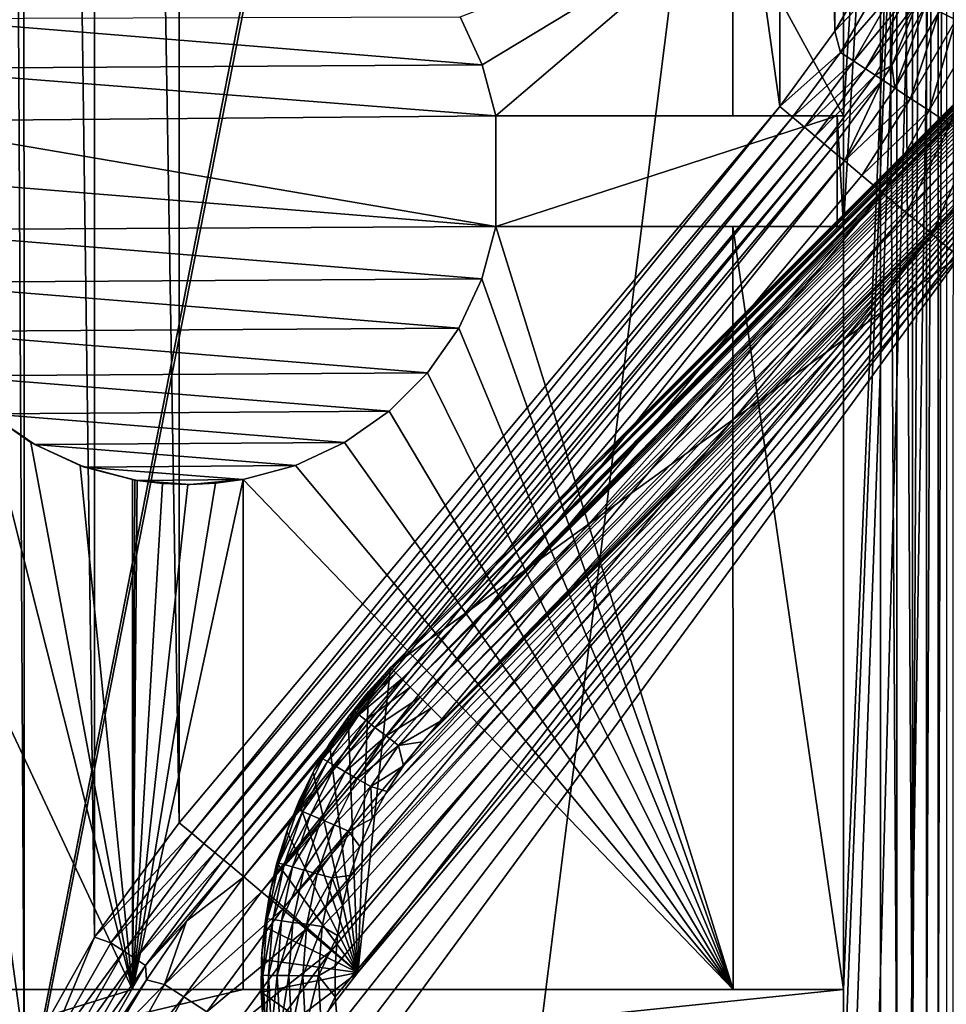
# Model space of a CAD drawing. Header units: metres. Extents: x -206 to 75, y -104 to 104.
# Tile 615 of 656: x -58 to -46, y -36 to -23. Entities that reach past the tile are written whole.
import ezdxf

# ---------------------------------------------------------------- set-up
doc = ezdxf.new("R2010")
doc.units = ezdxf.units.M
doc.layers.add('solid_01_1-CONSUMER_THERM_B_125288', color=7, linetype='CONTINUOUS')

msp = doc.modelspace()

# ---------------------------------------------------------------- linework, layer by layer
at = {"layer": 'solid_01_1-CONSUMER_THERM_B_125288'}
for points in [[(-37.64893, 67.310463), (-65.493088, -75.014526), (-65.514557, 74.985474)], [(-37.64893, 67.310463), (-37.75058, 66.766258), (-65.493088, -75.014526)], [(-37.75058, 66.766258), (-37.7505, 66.212639), (-65.493088, -75.014526)], [(-37.7505, 66.212639), (-37.731541, -66.233742), (-65.493088, -75.014526)], [(-58.217484, -37.101894, 1.5), (-58.227875, 37.074448, 1.5), (-58.628448, 37.967438, 1.5)], [(-58.617794, -37.99506, 1.5), (-58.217484, -37.101894, 1.5), (-58.628448, 37.967438, 1.5)], [(-57.259026, -35.404366, 1.5), (-57.268982, 35.377403, 1.5), (-58.227875, 37.074448, 1.5)], [(-58.217484, -37.101894, 1.5), (-57.259026, -35.404366, 1.5), (-58.227875, 37.074448, 1.5)], [(-56.109974, -33.850849, 1.5), (-56.119663, 33.824486, 1.5), (-57.268982, 35.377403, 1.5)], [(-57.259026, -35.404366, 1.5), (-56.109974, -33.850849, 1.5), (-57.268982, 35.377403, 1.5)], [(-47.960255, -24.135565, 1.5), (-47.967163, 24.111536, 1.5), (-56.119663, 33.824486, 1.5)], [(-56.109974, -33.850849, 1.5), (-47.960255, -24.135565, 1.5), (-56.119663, 33.824486, 1.5)], [(-47.215302, -23.111803, 1.5), (-47.221916, 23.087986, 1.5), (-47.967163, 24.111536, 1.5)], [(-47.960255, -24.135565, 1.5), (-47.215302, -23.111803, 1.5), (-47.967163, 24.111536, 1.5)], [(-47.215302, -23.111803, 1.5), (-46.892757, -22.555065, 1.5), (-47.221916, 23.087986, 1.5)], [(-46.600048, -0.011819, 75.400002), (-61.643398, -11.646079, 75.400002), (-54.590946, -63.612965, 75.400002)], [(-46.594666, -37.61182, 75.400002), (-46.600048, -0.011819, 75.400002), (-54.590946, -63.612965, 75.400002)], [(-47.096577, -24.26189, 63.5), (-47.096828, -22.51189, 63.5), (-45.600048, -0.011676, 63.5)], [(-47.096363, -25.76189, 63.5), (-47.096577, -24.26189, 63.5), (-45.600048, -0.011676, 63.5)], [(-47.094883, -36.111889, 63.5), (-47.096363, -25.76189, 63.5), (-45.600048, -0.011676, 63.5)], [(-47.094666, -37.611889, 63.5), (-47.094883, -36.111889, 63.5), (-45.600048, -0.011676, 63.5)], [(-46.999817, -38.949642, 63.5), (-47.094666, -37.611889, 63.5), (-45.600048, -0.011676, 63.5)], [(-46.717575, -40.260513, 63.5), (-46.999817, -38.949642, 63.5), (-45.600048, -0.011676, 63.5)], [(-46.253601, -41.518559, 63.5), (-46.717575, -40.260513, 63.5), (-45.600048, -0.011676, 63.5)], [(-46.372147, -37.611786, 75.374931), (-46.377384, -0.011788, 75.374893), (-46.600048, -0.011819, 75.400002)], [(-46.372147, -37.611786, 75.374931), (-46.600048, -0.011819, 75.400002), (-46.594666, -37.61182, 75.400002)], [(-46.16058, -37.611755, 75.300873), (-46.166161, -0.011757, 75.300957), (-46.377384, -0.011788, 75.374893)], [(-46.16058, -37.611755, 75.300873), (-46.377384, -0.011788, 75.374893), (-46.372147, -37.611786, 75.374931)], [(-45.617115, -42.698788, 63.5), (-46.253601, -41.518559, 63.5), (-45.600048, -0.011676, 63.5)], [(-46.16058, -37.611755, 75.300873), (-45.976582, -0.01173, 75.181854), (-46.166161, -0.011757, 75.300957)], [(-45.970825, -37.611729, 75.181549), (-45.976582, -0.01173, 75.181854), (-46.16058, -37.611755, 75.300873)], [(-45.970825, -37.611729, 75.181549), (-45.818199, -0.011708, 75.023468), (-45.976582, -0.01173, 75.181854)], [(-45.812416, -37.611706, 75.022964), (-45.818199, -0.011708, 75.023468), (-45.970825, -37.611729, 75.181549)], [(-45.812416, -37.611706, 75.022964), (-45.699093, -0.011691, 74.833893), (-45.818199, -0.011708, 75.023468)], [(-45.69331, -37.611691, 74.833076), (-45.699093, -0.011691, 74.833893), (-45.812416, -37.611706, 75.022964)], [(-61.643398, -11.646079, 75.400002), (-55.862225, -63.522903, 75.400002), (-54.590946, -63.612965, 75.400002)], [(-61.643398, -11.646079, 75.400002), (-57.11824, -63.251205, 75.400002), (-55.862225, -63.522903, 75.400002)], [(-61.643398, -11.646079, 75.400002), (-57.729843, -63.048328, 75.400002), (-57.11824, -63.251205, 75.400002)], [(-61.643398, -11.646079, 75.400002), (-58.325039, -62.802357, 75.400002), (-57.729843, -63.048328, 75.400002)], [(-52.297729, -22.919886, 72.400002), (-48.596973, -21.512106, 72.400002), (-51.998734, -23.570742, 72.400002)], [(-51.998734, -23.570742, 72.400002), (-48.596973, -21.512106, 72.400002), (-51.813278, -24.262566, 72.400002)], [(-48.596577, -24.262106, 72.400002), (-51.813278, -24.262566, 72.400002), (-48.596973, -21.512106, 72.400002)], [(-48.596577, -24.262106, 69.900002), (-48.596973, -21.512106, 72.400002), (-48.596973, -21.512106, 69.900002)], [(-48.596577, -24.262106, 69.900002), (-48.596577, -24.262106, 72.400002), (-48.596973, -21.512106, 72.400002)], [(-47.096577, -24.26189, 69.900002), (-48.596973, -21.512106, 69.900002), (-47.096828, -22.51189, 69.900002)], [(-47.096577, -24.26189, 69.900002), (-48.596577, -24.262106, 69.900002), (-48.596973, -21.512106, 69.900002)], [(-45.325878, -21.746634, 2.419925), (-45.800182, -22.847158, 2.419925), (-45.572769, -22.961296, 2.731638)], [(-43.83812, -22.400042, 12.783387), (-53.225124, -31.764185, 12.721427), (-53.172924, -31.816381, 12.933075)], [(-43.83812, -22.400042, 12.783387), (-43.873577, -22.411724, 12.718585), (-53.225124, -31.764185, 12.721427)], [(-43.873577, -22.411724, 12.718585), (-43.904491, -22.427765, 12.664754), (-53.225124, -31.764185, 12.721427)], [(-43.904491, -22.427765, 12.664754), (-43.930092, -22.443922, 12.618011), (-53.225124, -31.764185, 12.721427)], [(-43.800797, -22.399246, 12.859416), (-43.83812, -22.400042, 12.783387), (-53.172924, -31.816381, 12.933075)], [(-43.782608, -22.404678, 12.900092), (-43.800797, -22.399246, 12.859416), (-53.172924, -31.816381, 12.933075)], [(-43.764793, -22.414497, 12.942164), (-43.782608, -22.404678, 12.900092), (-53.172924, -31.816381, 12.933075)], [(-43.764793, -22.414497, 12.942164), (-53.172924, -31.816381, 12.933075), (-53.088703, -31.900604, 13.122963)], [(-43.747242, -22.429007, 12.985453), (-43.764793, -22.414497, 12.942164), (-53.088703, -31.900604, 13.122963)], [(-43.729362, -22.449064, 13.030894), (-43.747242, -22.429007, 12.985453), (-53.088703, -31.900604, 13.122963)], [(-43.964504, -22.468452, 3.5), (-45.537518, -26.167891, 3.5), (-53.242676, -31.746632, 3.5)], [(-43.964504, -22.468452, 12.5), (-53.242676, -31.746632, 3.5), (-53.242676, -31.746632, 12.5)], [(-43.964504, -22.468452, 3.5), (-53.242676, -31.746632, 3.5), (-43.964504, -22.468452, 12.5)], [(-43.964504, -22.468452, 12.5), (-53.242676, -31.746632, 12.5), (-53.225124, -31.764185, 12.721427)], [(-43.930092, -22.443922, 12.618011), (-43.949448, -22.45742, 12.57539), (-53.225124, -31.764185, 12.721427)], [(-43.949448, -22.45742, 12.57539), (-43.961006, -22.46586, 12.535802), (-53.225124, -31.764185, 12.721427)], [(-43.961006, -22.46586, 12.535802), (-43.964504, -22.468452, 12.5), (-53.225124, -31.764185, 12.721427)], [(-43.710896, -22.475235, 13.07823), (-43.729362, -22.449064, 13.030894), (-53.088703, -31.900604, 13.122963)], [(-43.69149, -22.508186, 13.127207), (-43.710896, -22.475235, 13.07823), (-53.088703, -31.900604, 13.122963)], [(-43.69149, -22.508186, 13.127207), (-53.088703, -31.900604, 13.122963), (-52.976692, -32.012615, 13.281551)], [(-43.671017, -22.54805, 13.176776), (-43.69149, -22.508186, 13.127207), (-52.976692, -32.012615, 13.281551)], [(-43.649357, -22.594719, 13.225832), (-43.671017, -22.54805, 13.176776), (-52.976692, -32.012615, 13.281551)], [(-46.588055, -22.452955, 1.525335), (-46.892757, -22.555065, 1.5), (-47.215302, -23.111803, 1.5)], [(-46.588055, -22.452955, 1.525335), (-47.215302, -23.111803, 1.5), (-47.135288, -23.401104, 1.525335)], [(-46.588055, -22.452955, 1.525335), (-47.135288, -23.401104, 1.525335), (-46.398109, -22.548315, 1.600154)], [(-47.135288, -23.401104, 1.525335), (-46.957699, -23.51787, 1.600154), (-46.398109, -22.548315, 1.600154)], [(-47.096577, -24.26189, 69.900002), (-47.096828, -22.51189, 63.5), (-47.096577, -24.26189, 63.5)], [(-47.096577, -24.26189, 69.900002), (-47.096828, -22.51189, 69.900002), (-47.096828, -22.51189, 63.5)], [(-46.398109, -22.548315, 1.600154), (-46.957699, -23.51787, 1.600154), (-46.227959, -22.633739, 1.720659)], [(-43.626583, -22.647829, 13.273157), (-43.649357, -22.594719, 13.225832), (-52.976692, -32.012615, 13.281551)], [(-43.603031, -22.706245, 13.31727), (-43.626583, -22.647829, 13.273157), (-52.976692, -32.012615, 13.281551)], [(-43.603031, -22.706245, 13.31727), (-52.976692, -32.012615, 13.281551), (-52.842514, -32.146793, 13.400871)], [(-43.55534, -22.835897, 13.392598), (-43.603031, -22.706245, 13.31727), (-52.842514, -32.146793, 13.400871)], [(-46.957699, -23.51787, 1.600154), (-46.798611, -23.622471, 1.720659), (-46.227959, -22.633739, 1.720659)], [(-46.227959, -22.633739, 1.720659), (-46.798611, -23.622471, 1.720659), (-46.086235, -22.704889, 1.880731)], [(-46.798611, -23.622471, 1.720659), (-46.666107, -23.709593, 1.880731), (-46.086235, -22.704889, 1.880731)], [(-46.086235, -22.704889, 1.880731), (-46.666107, -23.709593, 1.880731), (-46.440487, -23.576849, 2.071429)], [(-46.086235, -22.704889, 1.880731), (-46.440487, -23.576849, 2.071429), (-45.979958, -22.756929, 2.071429)], [(-43.51265, -22.97411, 13.446421), (-43.55534, -22.835897, 13.392598), (-52.842514, -32.146793, 13.400871)], [(-45.979958, -22.756929, 2.071429), (-46.440487, -23.576849, 2.071429), (-46.399166, -23.885109, 2.419925)], [(-45.800182, -22.847158, 2.419925), (-45.979958, -22.756929, 2.071429), (-46.399166, -23.885109, 2.419925)], [(-51.998734, -23.570742, 67.400002), (-60.010689, -23.617264, 67.400002), (-59.707596, -22.941923, 67.400002)], [(-52.297729, -22.919886, 67.400002), (-51.998734, -23.570742, 67.400002), (-59.707596, -22.941923, 67.400002)], [(-51.998734, -23.570742, 72.400002), (-51.998734, -23.570742, 67.400002), (-52.297729, -22.919886, 67.400002)], [(-52.297729, -22.919886, 72.400002), (-51.998734, -23.570742, 72.400002), (-52.297729, -22.919886, 67.400002)], [(-45.800182, -22.847158, 2.419925), (-46.399166, -23.885109, 2.419925), (-46.186554, -24.0249, 2.731638)], [(-45.572769, -22.961296, 2.731638), (-45.800182, -22.847158, 2.419925), (-46.186554, -24.0249, 2.731638)], [(-45.572769, -22.961296, 2.731638), (-46.186554, -24.0249, 2.731638), (-45.934914, -24.190357, 2.998492)], [(-45.303604, -23.096388, 2.998492), (-45.572769, -22.961296, 2.731638), (-45.934914, -24.190357, 2.998492)], [(-43.51265, -22.97411, 13.446421), (-52.842514, -32.146793, 13.400871), (-52.692917, -32.296391, 13.474928)], [(-43.48341, -23.107643, 13.478164), (-43.51265, -22.97411, 13.446421), (-52.692917, -32.296391, 13.474928)], [(-45.303604, -23.096388, 2.998492), (-45.934914, -24.190357, 2.998492), (-45.650761, -24.37719, 3.213573)], [(-43.48341, -23.107643, 13.478164), (-52.692917, -32.296391, 13.474928), (-52.535568, -32.453739, 13.5)], [(-43.472317, -23.226812, 13.49328), (-43.48341, -23.107643, 13.478164), (-52.535568, -32.453739, 13.5)], [(-43.478798, -23.329311, 13.498856), (-43.472317, -23.226812, 13.49328), (-52.535568, -32.453739, 13.5)], [(-47.135288, -23.401104, 1.525335), (-47.215302, -23.111803, 1.5), (-47.960255, -24.135565, 1.5)], [(-43.478798, -23.329311, 13.498856), (-52.535568, -32.453739, 13.5), (-43.500038, -23.4182, 13.5)], [(-43.500038, -23.4182, 13.5), (-53.996311, -35.796509, 13.5), (-53.994999, -36.213387, 13.5)], [(-43.500038, -23.4182, 13.5), (-53.962963, -35.38155, 13.5), (-53.996311, -35.796509, 13.5)], [(-43.500038, -23.4182, 13.5), (-53.994999, -36.213387, 13.5), (-53.959023, -36.628281, 13.5)], [(-43.500038, -23.4182, 13.5), (-53.895374, -34.971596, 13.5), (-53.962963, -35.38155, 13.5)], [(-43.500038, -23.4182, 13.5), (-53.959023, -36.628281, 13.5), (-53.888958, -37.03727, 13.5)], [(-43.500038, -23.4182, 13.5), (-53.793976, -34.568665, 13.5), (-53.895374, -34.971596, 13.5)], [(-43.500038, -23.4182, 13.5), (-53.888958, -37.03727, 13.5), (-53.785965, -37.436607, 13.5)], [(-43.500038, -23.4182, 13.5), (-53.659176, -34.174789, 13.5), (-53.793976, -34.568665, 13.5)], [(-43.500038, -23.4182, 13.5), (-53.785965, -37.436607, 13.5), (-43.500034, -37.500034, 13.5)], [(-43.500038, -23.4182, 13.5), (-53.491821, -33.792961, 13.5), (-53.659176, -34.174789, 13.5)], [(-43.500038, -23.4182, 13.5), (-53.293461, -33.426777, 13.5), (-53.491821, -33.792961, 13.5)], [(-43.500038, -23.4182, 13.5), (-53.0662, -33.079597, 13.5), (-53.293461, -33.426777, 13.5)], [(-43.500038, -23.4182, 13.5), (-52.812595, -32.754414, 13.5), (-53.0662, -33.079597, 13.5)], [(-43.500038, -23.4182, 13.5), (-52.535568, -32.453739, 13.5), (-52.812595, -32.754414, 13.5)], [(-47.135288, -23.401104, 1.525335), (-47.960255, -24.135565, 1.5), (-47.788895, -24.279312, 1.525335)], [(-47.135288, -23.401104, 1.525335), (-47.788895, -24.279312, 1.525335), (-46.957699, -23.51787, 1.600154)], [(-51.813278, -24.262566, 67.400002), (-60.192005, -24.334961, 67.400002), (-60.010689, -23.617264, 67.400002)], [(-51.998734, -23.570742, 67.400002), (-51.813278, -24.262566, 67.400002), (-60.010689, -23.617264, 67.400002)], [(-51.813278, -24.262566, 72.400002), (-51.813278, -24.262566, 67.400002), (-51.998734, -23.570742, 67.400002)], [(-51.998734, -23.570742, 72.400002), (-51.813278, -24.262566, 72.400002), (-51.998734, -23.570742, 67.400002)], [(-46.957699, -23.51787, 1.600154), (-47.788895, -24.279312, 1.525335), (-47.62606, -24.415907, 1.600154)], [(-46.957699, -23.51787, 1.600154), (-47.62606, -24.415907, 1.600154), (-46.798611, -23.622471, 1.720659)], [(-46.798611, -23.622471, 1.720659), (-47.62606, -24.415907, 1.600154), (-47.480194, -24.538267, 1.720659)], [(-46.798611, -23.622471, 1.720659), (-47.480194, -24.538267, 1.720659), (-46.666107, -23.709593, 1.880731)], [(-46.666107, -23.709593, 1.880731), (-46.567238, -23.774601, 2.071429), (-46.440487, -23.576849, 2.071429)], [(-46.440487, -23.576849, 2.071429), (-46.567238, -23.774601, 2.071429), (-46.399166, -23.885109, 2.419925)], [(-46.666107, -23.709593, 1.880731), (-47.480194, -24.538267, 1.720659), (-47.3587, -24.640182, 1.880731)], [(-46.666107, -23.709593, 1.880731), (-47.3587, -24.640182, 1.880731), (-46.567238, -23.774601, 2.071429)], [(-46.567238, -23.774601, 2.071429), (-47.3587, -24.640182, 1.880731), (-47.268044, -24.71623, 2.071429)], [(-46.567238, -23.774601, 2.071429), (-47.268044, -24.71623, 2.071429), (-47.08416, -24.870483, 2.474663)], [(-46.399166, -23.885109, 2.419925), (-46.567238, -23.774601, 2.071429), (-47.08416, -24.870483, 2.474663)], [(-46.186554, -24.0249, 2.731638), (-46.399166, -23.885109, 2.419925), (-47.08416, -24.870483, 2.474663)], [(-46.186554, -24.0249, 2.731638), (-47.08416, -24.870483, 2.474663), (-46.845783, -25.070446, 2.825941)], [(-45.934914, -24.190357, 2.998492), (-46.186554, -24.0249, 2.731638), (-46.845783, -25.070446, 2.825941)], [(-55.939121, -33.994171, 1.525184), (-47.960255, -24.135565, 1.5), (-56.109974, -33.850849, 1.5)], [(-47.788895, -24.279312, 1.525335), (-47.960255, -24.135565, 1.5), (-55.939121, -33.994171, 1.525184)], [(-51.813278, -24.262566, 67.400002), (-51.813065, -25.762566, 67.400002), (-60.192005, -24.334961, 67.400002)], [(-47.788895, -24.279312, 1.525335), (-55.939121, -33.994171, 1.525184), (-55.776249, -34.130798, 1.599859)], [(-47.62606, -24.415907, 1.600154), (-47.788895, -24.279312, 1.525335), (-55.776249, -34.130798, 1.599859)], [(-48.596577, -24.262106, 69.900002), (-47.096577, -24.26189, 63.5), (-51.813278, -24.262566, 67.400002)], [(-51.813278, -24.262566, 67.319206), (-51.813278, -24.262566, 67.400002), (-47.096577, -24.26189, 63.5)], [(-51.813278, -24.262566, 67.319206), (-47.096577, -24.26189, 63.5), (-47.181992, -24.261904, 63.534752)], [(-51.813278, -24.262566, 67.319206), (-47.181992, -24.261904, 63.534752), (-51.813065, -25.762566, 67.319206)], [(-48.596577, -24.262106, 69.900002), (-51.813278, -24.262566, 67.400002), (-51.813278, -24.262566, 72.400002)], [(-48.596577, -24.262106, 69.900002), (-51.813278, -24.262566, 72.400002), (-48.596577, -24.262106, 72.400002)], [(-51.813065, -25.762566, 67.319206), (-51.813065, -25.762566, 67.400002), (-51.813278, -24.262566, 67.400002)], [(-51.813278, -24.262566, 67.319206), (-51.813065, -25.762566, 67.319206), (-51.813278, -24.262566, 67.400002)], [(-51.813065, -25.762566, 67.319206), (-47.181992, -24.261904, 63.534752), (-47.181774, -25.761904, 63.534752)], [(-47.096577, -24.26189, 69.900002), (-47.096577, -24.26189, 63.5), (-48.596577, -24.262106, 69.900002)], [(-47.181992, -24.261904, 63.534752), (-47.096577, -24.26189, 63.5), (-47.096363, -25.76189, 63.5)], [(-47.181774, -25.761904, 63.534752), (-47.181992, -24.261904, 63.534752), (-47.096363, -25.76189, 63.5)], [(-45.934914, -24.190357, 2.998492), (-46.845783, -25.070446, 2.825941), (-46.56131, -25.309076, 3.112886)], [(-45.650761, -24.37719, 3.213573), (-45.934914, -24.190357, 2.998492), (-46.56131, -25.309076, 3.112886)], [(-51.813065, -25.762566, 67.400002), (-60.24604, -25.07324, 67.400002), (-60.192005, -24.334961, 67.400002)], [(-47.62606, -24.415907, 1.600154), (-55.776249, -34.130798, 1.599859), (-55.630318, -34.253212, 1.720235)], [(-47.480194, -24.538267, 1.720659), (-47.62606, -24.415907, 1.600154), (-55.630318, -34.253212, 1.720235)], [(-45.650761, -24.37719, 3.213573), (-46.56131, -25.309076, 3.112886), (-46.240768, -25.577965, 3.325387)], [(-45.341454, -24.580561, 3.371311), (-45.650761, -24.37719, 3.213573), (-46.240768, -25.577965, 3.325387)], [(-47.480194, -24.538267, 1.720659), (-55.630318, -34.253212, 1.720235), (-55.508743, -34.355194, 1.8802)], [(-47.3587, -24.640182, 1.880731), (-47.480194, -24.538267, 1.720659), (-55.508743, -34.355194, 1.8802)], [(-47.3587, -24.640182, 1.880731), (-55.508743, -34.355194, 1.8802), (-55.417767, -34.431511, 2.071429)], [(-47.268044, -24.71623, 2.071429), (-47.3587, -24.640182, 1.880731), (-55.417767, -34.431511, 2.071429)], [(-45.341454, -24.580561, 3.371311), (-46.240768, -25.577965, 3.325387), (-45.895451, -25.86764, 3.455959)], [(-45.015011, -24.795198, 3.467618), (-45.341454, -24.580561, 3.371311), (-45.895451, -25.86764, 3.455959)], [(-47.268044, -24.71623, 2.071429), (-55.417767, -34.431511, 2.071429), (-55.233879, -34.585766, 2.474663)], [(-47.08416, -24.870483, 2.474663), (-47.268044, -24.71623, 2.071429), (-55.233879, -34.585766, 2.474663)], [(-45.015011, -24.795198, 3.467618), (-45.895451, -25.86764, 3.455959), (-45.537518, -26.167891, 3.5)], [(-47.08416, -24.870483, 2.474663), (-55.233879, -34.585766, 2.474663), (-54.995239, -34.78595, 2.826262)], [(-46.845783, -25.070446, 2.825941), (-47.08416, -24.870483, 2.474663), (-54.995239, -34.78595, 2.826262)], [(-51.813065, -25.762566, 67.400002), (-60.171158, -25.809689, 67.400002), (-60.24604, -25.07324, 67.400002)], [(-46.56131, -25.309076, 3.112886), (-46.845783, -25.070446, 2.825941), (-54.995239, -34.78595, 2.826262)], [(-46.56131, -25.309076, 3.112886), (-54.995239, -34.78595, 2.826262), (-54.710423, -35.024872, 3.113388)], [(-46.240768, -25.577965, 3.325387), (-46.56131, -25.309076, 3.112886), (-54.710423, -35.024872, 3.113388)], [(-46.240768, -25.577965, 3.325387), (-54.710423, -35.024872, 3.113388), (-54.389484, -35.29409, 3.325905)], [(-45.895451, -25.86764, 3.455959), (-46.240768, -25.577965, 3.325387), (-54.389484, -35.29409, 3.325905)], [(-56.744881, -36.113274, 72.400002), (-61.596363, -25.763968, 72.400002), (-58.729095, -28.268202, 72.400002)], [(-56.744881, -36.113274, 72.400002), (-61.594883, -36.113968, 72.400002), (-61.596363, -25.763968, 72.400002)], [(-51.813065, -25.762566, 67.400002), (-52.005608, -26.47451, 67.400002), (-60.171158, -25.809689, 67.400002)], [(-52.005608, -26.47451, 72.400002), (-52.005608, -26.47451, 67.400002), (-51.813065, -25.762566, 67.400002)], [(-52.005608, -26.47451, 72.400002), (-51.813065, -25.762566, 67.400002), (-51.813065, -25.762566, 72.400002)], [(-48.594883, -36.112106, 72.400002), (-52.005608, -26.47451, 72.400002), (-51.813065, -25.762566, 72.400002)], [(-48.596363, -25.762106, 69.900002), (-51.813065, -25.762566, 67.400002), (-47.096363, -25.76189, 69.900002)], [(-51.813065, -25.762566, 67.319206), (-47.096363, -25.76189, 69.900002), (-51.813065, -25.762566, 67.400002)], [(-51.813065, -25.762566, 67.319206), (-47.181774, -25.761904, 63.534752), (-47.096363, -25.76189, 69.900002)], [(-48.596363, -25.762106, 72.400002), (-51.813065, -25.762566, 72.400002), (-51.813065, -25.762566, 67.400002)], [(-48.596363, -25.762106, 69.900002), (-48.596363, -25.762106, 72.400002), (-51.813065, -25.762566, 67.400002)], [(-48.596363, -25.762106, 72.400002), (-48.594883, -36.112106, 72.400002), (-51.813065, -25.762566, 72.400002)], [(-48.596363, -25.762106, 69.900002), (-47.096363, -25.76189, 69.900002), (-47.094883, -36.111889, 69.900002)], [(-48.594883, -36.112106, 69.900002), (-48.594883, -36.112106, 72.400002), (-48.596363, -25.762106, 72.400002)], [(-48.594883, -36.112106, 69.900002), (-48.596363, -25.762106, 72.400002), (-48.596363, -25.762106, 69.900002)], [(-48.594883, -36.112106, 69.900002), (-48.596363, -25.762106, 69.900002), (-47.094883, -36.111889, 69.900002)], [(-47.096363, -25.76189, 69.900002), (-47.181774, -25.761904, 63.534752), (-47.096363, -25.76189, 63.5)], [(-47.096363, -25.76189, 69.900002), (-47.096363, -25.76189, 63.5), (-47.094883, -36.111889, 63.5)], [(-47.096363, -25.76189, 69.900002), (-47.094883, -36.111889, 63.5), (-47.094883, -36.111889, 69.900002)], [(-52.005608, -26.47451, 67.400002), (-59.969624, -26.521976, 67.400002), (-60.171158, -25.809689, 67.400002)], [(-45.895451, -25.86764, 3.455959), (-54.389484, -35.29409, 3.325905), (-54.043755, -35.58411, 3.45631)], [(-45.895451, -25.86764, 3.455959), (-54.043755, -35.58411, 3.45631), (-53.687241, -35.883175, 3.5)], [(-45.895451, -25.86764, 3.455959), (-53.687241, -35.883175, 3.5), (-45.537518, -26.167891, 3.5)], [(-53.242676, -31.746632, 3.5), (-45.537518, -26.167891, 3.5), (-53.687241, -35.883175, 3.5)], [(-52.005608, -26.47451, 67.400002), (-52.318111, -27.142038, 67.400002), (-59.969624, -26.521976, 67.400002)], [(-52.318111, -27.142038, 67.400002), (-59.647556, -27.18849, 67.400002), (-59.969624, -26.521976, 67.400002)], [(-52.318111, -27.142038, 72.400002), (-52.318111, -27.142038, 67.400002), (-52.005608, -26.47451, 67.400002)], [(-52.005608, -26.47451, 72.400002), (-52.318111, -27.142038, 72.400002), (-52.005608, -26.47451, 67.400002)], [(-48.594883, -36.112106, 72.400002), (-52.318111, -27.142038, 72.400002), (-52.005608, -26.47451, 72.400002)], [(-52.318111, -27.142038, 67.400002), (-52.741432, -27.745789, 67.400002), (-59.647556, -27.18849, 67.400002)], [(-52.741432, -27.745789, 67.400002), (-59.214725, -27.789009, 67.400002), (-59.647556, -27.18849, 67.400002)], [(-52.741432, -27.745789, 72.400002), (-52.741432, -27.745789, 67.400002), (-52.318111, -27.142038, 67.400002)], [(-52.318111, -27.142038, 72.400002), (-52.741432, -27.745789, 72.400002), (-52.318111, -27.142038, 67.400002)], [(-48.594883, -36.112106, 72.400002), (-52.741432, -27.745789, 72.400002), (-52.318111, -27.142038, 72.400002)], [(-52.741432, -27.745789, 67.400002), (-53.262917, -28.26742, 67.400002), (-59.214725, -27.789009, 67.400002)], [(-53.262917, -28.26742, 72.400002), (-53.262917, -28.26742, 67.400002), (-52.741432, -27.745789, 67.400002)], [(-52.741432, -27.745789, 72.400002), (-53.262917, -28.26742, 72.400002), (-52.741432, -27.745789, 67.400002)], [(-48.594883, -36.112106, 72.400002), (-53.262917, -28.26742, 72.400002), (-52.741432, -27.745789, 72.400002)], [(-53.262917, -28.26742, 67.400002), (-58.684265, -28.305313, 67.400002), (-59.214725, -27.789009, 67.400002)], [(-58.125343, -28.691523, 72.400002), (-58.729095, -28.268202, 72.400002), (-58.684265, -28.305313, 67.400002)], [(-56.744881, -36.113274, 72.400002), (-58.729095, -28.268202, 72.400002), (-58.125343, -28.691523, 72.400002)], [(-53.262917, -28.26742, 67.400002), (-53.866543, -28.690914, 67.400002), (-58.684265, -28.305313, 67.400002)], [(-53.866543, -28.690914, 67.400002), (-58.072273, -28.721739, 67.400002), (-58.684265, -28.305313, 67.400002)], [(-58.125343, -28.691523, 72.400002), (-58.684265, -28.305313, 67.400002), (-58.072273, -28.721739, 67.400002)], [(-53.866547, -28.690914, 72.400002), (-53.866543, -28.690914, 67.400002), (-53.262917, -28.26742, 67.400002)], [(-53.262917, -28.26742, 72.400002), (-53.866547, -28.690914, 72.400002), (-53.262917, -28.26742, 67.400002)], [(-48.594883, -36.112106, 72.400002), (-53.866547, -28.690914, 72.400002), (-53.262917, -28.26742, 72.400002)], [(-57.457817, -29.004028, 72.400002), (-58.125343, -28.691523, 72.400002), (-58.072273, -28.721739, 67.400002)], [(-56.744881, -36.113274, 72.400002), (-58.125343, -28.691523, 72.400002), (-57.457817, -29.004028, 72.400002)], [(-53.866543, -28.690914, 67.400002), (-54.533981, -29.003609, 67.400002), (-58.072273, -28.721739, 67.400002)], [(-54.533981, -29.003609, 72.400002), (-54.533981, -29.003609, 67.400002), (-53.866543, -28.690914, 67.400002)], [(-53.866547, -28.690914, 72.400002), (-54.533981, -29.003609, 72.400002), (-53.866543, -28.690914, 67.400002)], [(-48.594883, -36.112106, 72.400002), (-54.533981, -29.003609, 72.400002), (-53.866547, -28.690914, 72.400002)], [(-54.533981, -29.003609, 67.400002), (-57.397327, -29.025658, 67.400002), (-58.072273, -28.721739, 67.400002)], [(-57.457817, -29.004028, 72.400002), (-58.072273, -28.721739, 67.400002), (-57.397327, -29.025658, 67.400002)], [(-57.457817, -29.004028, 72.400002), (-57.397327, -29.025658, 67.400002), (-56.745872, -29.196573, 67.426552)], [(-56.745872, -29.196573, 72.400002), (-57.457817, -29.004028, 72.400002), (-56.745872, -29.196573, 67.426552)], [(-56.744881, -36.113274, 72.400002), (-57.457817, -29.004028, 72.400002), (-56.745872, -29.196573, 72.400002)], [(-54.533981, -29.003609, 67.400002), (-55.245872, -29.196358, 67.400002), (-57.397327, -29.025658, 67.400002)], [(-55.245872, -29.196358, 67.400002), (-56.680927, -29.207649, 67.400002), (-57.397327, -29.025658, 67.400002)], [(-56.745872, -29.196573, 67.426552), (-57.397327, -29.025658, 67.400002), (-56.680927, -29.207649, 67.400002)], [(-55.245872, -29.196358, 72.400002), (-55.245872, -29.196358, 67.400002), (-54.533981, -29.003609, 67.400002)], [(-54.533981, -29.003609, 72.400002), (-55.245872, -29.196358, 72.400002), (-54.533981, -29.003609, 67.400002)], [(-48.594883, -36.112106, 72.400002), (-55.245872, -29.196358, 72.400002), (-54.533981, -29.003609, 72.400002)], [(-56.713268, -29.202282, 67.413284), (-56.745872, -29.196573, 67.426552), (-56.680927, -29.207649, 67.400002)], [(-56.713268, -29.202282, 67.413284), (-56.744881, -36.113274, 67.426552), (-56.745872, -29.196573, 67.426552)], [(-56.745872, -29.196573, 72.400002), (-56.745872, -29.196573, 67.426552), (-56.744881, -36.113274, 67.426552)], [(-56.744881, -36.113274, 72.400002), (-56.745872, -29.196573, 72.400002), (-56.744881, -36.113274, 67.426552)], [(-56.744881, -36.113274, 67.426552), (-55.619133, -29.246351, 66.968086), (-55.245872, -29.196358, 66.816208)], [(-55.244881, -36.113056, 66.816208), (-56.744881, -36.113274, 67.426552), (-55.245872, -29.196358, 66.816208)], [(-56.713268, -29.202282, 67.413284), (-56.680927, -29.207649, 67.400002), (-56.744881, -36.113274, 67.426552)], [(-56.744881, -36.113274, 67.426552), (-56.680927, -29.207649, 67.400002), (-56.339554, -29.249266, 67.261223)], [(-56.744881, -36.113274, 67.426552), (-55.995861, -29.263609, 67.121376), (-55.619133, -29.246351, 66.968086)], [(-56.744881, -36.113274, 67.426552), (-56.339554, -29.249266, 67.261223), (-55.995861, -29.263609, 67.121376)], [(-55.245872, -29.196358, 67.400002), (-55.963318, -29.263035, 67.400002), (-56.680927, -29.207649, 67.400002)], [(-56.339554, -29.249266, 67.261223), (-56.680927, -29.207649, 67.400002), (-55.963318, -29.263035, 67.400002)], [(-55.995861, -29.263609, 67.121376), (-56.339554, -29.249266, 67.261223), (-55.963318, -29.263035, 67.400002)], [(-55.619133, -29.246351, 66.968086), (-55.995861, -29.263609, 67.121376), (-55.963318, -29.263035, 67.400002)], [(-55.619133, -29.246351, 66.968086), (-55.963318, -29.263035, 67.400002), (-55.245872, -29.196358, 67.400002)], [(-55.245872, -29.196358, 66.816208), (-55.619133, -29.246351, 66.968086), (-55.245872, -29.196358, 67.400002)], [(-55.244881, -36.113056, 72.400002), (-55.245872, -29.196358, 66.816208), (-55.245872, -29.196358, 67.400002)], [(-55.244881, -36.113056, 72.400002), (-55.245872, -29.196358, 67.400002), (-55.245872, -29.196358, 72.400002)], [(-55.244881, -36.113056, 72.400002), (-55.244881, -36.113056, 66.816208), (-55.245872, -29.196358, 66.816208)], [(-48.594883, -36.112106, 72.400002), (-55.244881, -36.113056, 72.400002), (-55.245872, -29.196358, 72.400002)], [(-53.811581, -32.404716, 12.5), (-53.242676, -31.746632, 12.5), (-53.543831, -32.070866, 3.5)], [(-53.225124, -31.764185, 12.721427), (-53.242676, -31.746632, 12.5), (-53.811581, -32.404716, 12.5)], [(-53.733498, -32.342758, 12.721427), (-53.225124, -31.764185, 12.721427), (-53.811581, -32.404716, 12.5)], [(-53.172924, -31.816381, 12.933075), (-53.225124, -31.764185, 12.721427), (-53.733498, -32.342758, 12.721427)], [(-53.242676, -31.746632, 3.5), (-53.687241, -35.883175, 3.5), (-53.543831, -32.070866, 3.5)], [(-53.242676, -31.746632, 12.5), (-53.242676, -31.746632, 3.5), (-53.543831, -32.070866, 3.5)], [(-53.675018, -32.387806, 12.933075), (-53.172924, -31.816381, 12.933075), (-53.733498, -32.342758, 12.721427)], [(-53.088703, -31.900604, 13.122963), (-53.172924, -31.816381, 12.933075), (-53.675018, -32.387806, 12.933075)], [(-53.580662, -32.460495, 13.122963), (-53.088703, -31.900604, 13.122963), (-53.675018, -32.387806, 12.933075)], [(-52.976692, -32.012615, 13.281551), (-53.088703, -31.900604, 13.122963), (-53.580662, -32.460495, 13.122963)], [(-53.455173, -32.557167, 13.281551), (-52.976692, -32.012615, 13.281551), (-53.580662, -32.460495, 13.122963)], [(-52.842514, -32.146793, 13.400871), (-52.976692, -32.012615, 13.281551), (-53.455173, -32.557167, 13.281551)], [(-53.543831, -32.070866, 3.5), (-53.687241, -35.883175, 3.5), (-53.820675, -32.416958, 3.5)], [(-53.811581, -32.404716, 12.5), (-53.543831, -32.070866, 3.5), (-53.820675, -32.416958, 3.5)], [(-53.304852, -32.672974, 13.400871), (-52.842514, -32.146793, 13.400871), (-53.455173, -32.557167, 13.281551)], [(-52.692917, -32.296391, 13.474928), (-52.842514, -32.146793, 13.400871), (-53.304852, -32.672974, 13.400871)], [(-53.137253, -32.802086, 13.474928), (-52.692917, -32.296391, 13.474928), (-53.304852, -32.672974, 13.400871)], [(-53.137253, -32.802086, 13.474928), (-52.535568, -32.453739, 13.5), (-52.692917, -32.296391, 13.474928)], [(-54.279343, -33.138149, 12.5), (-53.811581, -32.404716, 12.5), (-54.070885, -32.782017, 3.5)], [(-54.163223, -32.981915, 12.721427), (-53.811581, -32.404716, 12.5), (-54.279343, -33.138149, 12.5)], [(-54.163223, -32.981915, 12.721427), (-53.733498, -32.342758, 12.721427), (-53.811581, -32.404716, 12.5)], [(-53.675018, -32.387806, 12.933075), (-53.733498, -32.342758, 12.721427), (-54.163223, -32.981915, 12.721427)], [(-54.099438, -33.019066, 12.933075), (-53.675018, -32.387806, 12.933075), (-54.163223, -32.981915, 12.721427)], [(-53.580662, -32.460495, 13.122963), (-53.675018, -32.387806, 12.933075), (-54.099438, -33.019066, 12.933075)], [(-53.811581, -32.404716, 12.5), (-53.820675, -32.416958, 3.5), (-54.070885, -32.782017, 3.5)], [(-53.820675, -32.416958, 3.5), (-53.687241, -35.883175, 3.5), (-54.070885, -32.782017, 3.5)], [(-53.137253, -32.802086, 13.474928), (-52.812595, -32.754414, 13.5), (-52.535568, -32.453739, 13.5)], [(-53.996517, -33.079014, 13.122963), (-53.580662, -32.460495, 13.122963), (-54.099438, -33.019066, 12.933075)], [(-53.455173, -32.557167, 13.281551), (-53.580662, -32.460495, 13.122963), (-53.996517, -33.079014, 13.122963)], [(-53.859634, -33.158745, 13.281551), (-53.455173, -32.557167, 13.281551), (-53.996517, -33.079014, 13.122963)], [(-53.304852, -32.672974, 13.400871), (-53.455173, -32.557167, 13.281551), (-53.859634, -33.158745, 13.281551)], [(-53.695663, -33.25425, 13.400871), (-53.304852, -32.672974, 13.400871), (-53.859634, -33.158745, 13.281551)], [(-53.137253, -32.802086, 13.474928), (-53.304852, -32.672974, 13.400871), (-53.695663, -33.25425, 13.400871)], [(-54.070885, -32.782017, 3.5), (-53.687241, -35.883175, 3.5), (-54.293449, -33.164425, 3.5)], [(-54.279343, -33.138149, 12.5), (-54.070885, -32.782017, 3.5), (-54.293449, -33.164425, 3.5)], [(-53.512848, -33.360733, 13.474928), (-53.137253, -32.802086, 13.474928), (-53.695663, -33.25425, 13.400871)], [(-53.512848, -33.360733, 13.474928), (-53.0662, -33.079597, 13.5), (-53.137253, -32.802086, 13.474928)], [(-53.137253, -32.802086, 13.474928), (-53.0662, -33.079597, 13.5), (-52.812595, -32.754414, 13.5)], [(-54.507168, -33.671036, 12.721427), (-54.163223, -32.981915, 12.721427), (-54.279343, -33.138149, 12.5)], [(-54.099438, -33.019066, 12.933075), (-54.163223, -32.981915, 12.721427), (-54.507168, -33.671036, 12.721427)], [(-54.439133, -33.699677, 12.933075), (-54.099438, -33.019066, 12.933075), (-54.507168, -33.671036, 12.721427)], [(-53.996517, -33.079014, 13.122963), (-54.099438, -33.019066, 12.933075), (-54.439133, -33.699677, 12.933075)], [(-54.329353, -33.745888, 13.122963), (-53.996517, -33.079014, 13.122963), (-54.439133, -33.699677, 12.933075)], [(-53.859634, -33.158745, 13.281551), (-53.996517, -33.079014, 13.122963), (-54.329353, -33.745888, 13.122963)], [(-53.512848, -33.360733, 13.474928), (-53.293461, -33.426777, 13.5), (-53.0662, -33.079597, 13.5)], [(-54.636135, -33.931515, 12.5), (-54.279343, -33.138149, 12.5), (-54.487495, -33.562798, 3.5)], [(-54.507168, -33.671036, 12.721427), (-54.279343, -33.138149, 12.5), (-54.636135, -33.931515, 12.5)], [(-54.279343, -33.138149, 12.5), (-54.293449, -33.164425, 3.5), (-54.487495, -33.562798, 3.5)], [(-54.293449, -33.164425, 3.5), (-53.687241, -35.883175, 3.5), (-54.487495, -33.562798, 3.5)], [(-54.183353, -33.807346, 13.281551), (-53.859634, -33.158745, 13.281551), (-54.329353, -33.745888, 13.122963)], [(-53.695663, -33.25425, 13.400871), (-53.859634, -33.158745, 13.281551), (-54.183353, -33.807346, 13.281551)], [(-54.008461, -33.88097, 13.400871), (-53.695663, -33.25425, 13.400871), (-54.183353, -33.807346, 13.281551)], [(-53.512848, -33.360733, 13.474928), (-53.695663, -33.25425, 13.400871), (-54.008461, -33.88097, 13.400871)], [(-53.813469, -33.963051, 13.474928), (-53.512848, -33.360733, 13.474928), (-54.008461, -33.88097, 13.400871)], [(-53.813469, -33.963051, 13.474928), (-53.491821, -33.792961, 13.5), (-53.512848, -33.360733, 13.474928)], [(-53.512848, -33.360733, 13.474928), (-53.491821, -33.792961, 13.5), (-53.293461, -33.426777, 13.5)], [(-54.487495, -33.562798, 3.5), (-53.687241, -35.883175, 3.5), (-54.651455, -33.973969, 3.5)], [(-54.636135, -33.931515, 12.5), (-54.487495, -33.562798, 3.5), (-54.651455, -33.973969, 3.5)], [(-54.759613, -34.398678, 12.721427), (-54.507168, -33.671036, 12.721427), (-54.636135, -33.931515, 12.5)], [(-54.439133, -33.699677, 12.933075), (-54.507168, -33.671036, 12.721427), (-54.759613, -34.398678, 12.721427)], [(-54.688457, -34.418327, 12.933075), (-54.439133, -33.699677, 12.933075), (-54.759613, -34.398678, 12.721427)], [(-54.329353, -33.745888, 13.122963), (-54.439133, -33.699677, 12.933075), (-54.688457, -34.418327, 12.933075)], [(-54.573647, -34.450035, 13.122963), (-54.329353, -33.745888, 13.122963), (-54.688457, -34.418327, 12.933075)], [(-54.183353, -33.807346, 13.281551), (-54.329353, -33.745888, 13.122963), (-54.573647, -34.450035, 13.122963)], [(-55.939121, -33.994171, 1.525184), (-56.109974, -33.850849, 1.5), (-57.259026, -35.404366, 1.5)], [(-54.420952, -34.492203, 13.281551), (-54.183353, -33.807346, 13.281551), (-54.573647, -34.450035, 13.122963)], [(-54.008461, -33.88097, 13.400871), (-54.183353, -33.807346, 13.281551), (-54.420952, -34.492203, 13.281551)], [(-54.238045, -34.542717, 13.400871), (-54.008461, -33.88097, 13.400871), (-54.420952, -34.492203, 13.281551)], [(-53.813469, -33.963051, 13.474928), (-54.008461, -33.88097, 13.400871), (-54.238045, -34.542717, 13.400871)], [(-53.813469, -33.963051, 13.474928), (-53.659176, -34.174789, 13.5), (-53.491821, -33.792961, 13.5)], [(-55.939121, -33.994171, 1.525184), (-57.259026, -35.404366, 1.5), (-57.041203, -35.478569, 1.525184)], [(-55.939121, -33.994171, 1.525184), (-57.041203, -35.478569, 1.525184), (-55.776249, -34.130798, 1.599859)], [(-54.874454, -34.768131, 12.5), (-54.636135, -33.931515, 12.5), (-54.784595, -34.395893, 3.5)], [(-54.759613, -34.398678, 12.721427), (-54.636135, -33.931515, 12.5), (-54.874454, -34.768131, 12.5)], [(-54.636135, -33.931515, 12.5), (-54.651455, -33.973969, 3.5), (-54.784595, -34.395893, 3.5)], [(-54.651455, -33.973969, 3.5), (-53.687241, -35.883175, 3.5), (-54.784595, -34.395893, 3.5)], [(-54.034115, -34.599033, 13.474928), (-53.813469, -33.963051, 13.474928), (-54.238045, -34.542717, 13.400871)], [(-54.034115, -34.599033, 13.474928), (-53.659176, -34.174789, 13.5), (-53.813469, -33.963051, 13.474928)], [(-57.041203, -35.478569, 1.525184), (-56.863297, -35.594952, 1.599859), (-55.776249, -34.130798, 1.599859)], [(-55.776249, -34.130798, 1.599859), (-56.863297, -35.594952, 1.599859), (-55.630318, -34.253212, 1.720235)], [(-54.034115, -34.599033, 13.474928), (-53.793976, -34.568665, 13.5), (-53.659176, -34.174789, 13.5)], [(-56.863297, -35.594952, 1.599859), (-56.703903, -35.699223, 1.720235), (-55.630318, -34.253212, 1.720235)], [(-55.630318, -34.253212, 1.720235), (-56.703903, -35.699223, 1.720235), (-55.508743, -34.355194, 1.8802)], [(-56.703903, -35.699223, 1.720235), (-56.571106, -35.786095, 1.8802), (-55.508743, -34.355194, 1.8802)], [(-55.508743, -34.355194, 1.8802), (-56.571106, -35.786095, 1.8802), (-55.417767, -34.431511, 2.071429)], [(-56.571106, -35.786095, 1.8802), (-56.011505, -35.187542, 2.071429), (-55.417767, -34.431511, 2.071429)], [(-55.417767, -34.431511, 2.071429), (-56.011505, -35.187542, 2.071429), (-55.233879, -34.585766, 2.474663)], [(-54.916363, -35.152744, 12.721427), (-54.759613, -34.398678, 12.721427), (-54.874454, -34.768131, 12.5)], [(-54.688457, -34.418327, 12.933075), (-54.759613, -34.398678, 12.721427), (-54.916363, -35.152744, 12.721427)], [(-54.843273, -35.163078, 12.933075), (-54.688457, -34.418327, 12.933075), (-54.916363, -35.152744, 12.721427)], [(-54.784595, -34.395893, 3.5), (-53.687241, -35.883175, 3.5), (-54.886395, -34.827045, 3.5)], [(-54.874454, -34.768131, 12.5), (-54.784595, -34.395893, 3.5), (-54.886395, -34.827045, 3.5)], [(-54.573647, -34.450035, 13.122963), (-54.688457, -34.418327, 12.933075), (-54.843273, -35.163078, 12.933075)], [(-54.725338, -35.179756, 13.122963), (-54.573647, -34.450035, 13.122963), (-54.843273, -35.163078, 12.933075)], [(-54.420952, -34.492203, 13.281551), (-54.573647, -34.450035, 13.122963), (-54.725338, -35.179756, 13.122963)], [(-55.233879, -34.585766, 2.474663), (-56.310429, -36.043289, 2.474663), (-54.995239, -34.78595, 2.826262)], [(-56.011505, -35.187542, 2.071429), (-56.310429, -36.043289, 2.474663), (-55.233879, -34.585766, 2.474663)], [(-54.568489, -35.201931, 13.281551), (-54.420952, -34.492203, 13.281551), (-54.725338, -35.179756, 13.122963)], [(-54.238045, -34.542717, 13.400871), (-54.420952, -34.492203, 13.281551), (-54.568489, -35.201931, 13.281551)], [(-54.3806, -35.228497, 13.400871), (-54.238045, -34.542717, 13.400871), (-54.568489, -35.201931, 13.281551)], [(-54.034115, -34.599033, 13.474928), (-54.238045, -34.542717, 13.400871), (-54.3806, -35.228497, 13.400871)], [(-54.034115, -34.599033, 13.474928), (-53.895374, -34.971596, 13.5), (-53.793976, -34.568665, 13.5)], [(-54.17112, -35.258118, 13.474928), (-54.034115, -34.599033, 13.474928), (-54.3806, -35.228497, 13.400871)], [(-54.17112, -35.258118, 13.474928), (-53.895374, -34.971596, 13.5), (-54.034115, -34.599033, 13.474928)], [(-56.310429, -36.043289, 2.474663), (-56.048927, -36.212521, 2.826262), (-54.995239, -34.78595, 2.826262)], [(-54.995239, -34.78595, 2.826262), (-56.048927, -36.212521, 2.826262), (-54.710423, -35.024872, 3.113388)], [(-54.989292, -35.630417, 12.5), (-54.874454, -34.768131, 12.5), (-54.956074, -35.264297, 3.5)], [(-54.916363, -35.152744, 12.721427), (-54.874454, -34.768131, 12.5), (-54.989292, -35.630417, 12.5)], [(-54.874454, -34.768131, 12.5), (-54.886395, -34.827045, 3.5), (-54.956074, -35.264297, 3.5)], [(-54.886395, -34.827045, 3.5), (-53.687241, -35.883175, 3.5), (-54.956074, -35.264297, 3.5)], [(-54.17112, -35.258118, 13.474928), (-53.962963, -35.38155, 13.5), (-53.895374, -34.971596, 13.5)], [(-56.048927, -36.212521, 2.826262), (-55.73682, -36.414494, 3.113388), (-54.710423, -35.024872, 3.113388)], [(-54.710423, -35.024872, 3.113388), (-55.73682, -36.414494, 3.113388), (-54.389484, -35.29409, 3.325905)], [(-56.571106, -35.786095, 1.8802), (-56.555283, -35.980274, 2.071429), (-56.011505, -35.187542, 2.071429)], [(-56.011505, -35.187542, 2.071429), (-56.555283, -35.980274, 2.071429), (-56.310429, -36.043289, 2.474663)], [(-54.974815, -35.920712, 12.721427), (-54.916363, -35.152744, 12.721427), (-54.989292, -35.630417, 12.5)], [(-54.843273, -35.163078, 12.933075), (-54.916363, -35.152744, 12.721427), (-54.974815, -35.920712, 12.721427)], [(-54.901001, -35.921558, 12.933075), (-54.843273, -35.163078, 12.933075), (-54.974815, -35.920712, 12.721427)], [(-54.725338, -35.179756, 13.122963), (-54.843273, -35.163078, 12.933075), (-54.901001, -35.921558, 12.933075)], [(-54.781902, -35.922924, 13.122963), (-54.725338, -35.179756, 13.122963), (-54.901001, -35.921558, 12.933075)], [(-54.568489, -35.201931, 13.281551), (-54.725338, -35.179756, 13.122963), (-54.781902, -35.922924, 13.122963)], [(-54.623505, -35.924744, 13.281551), (-54.568489, -35.201931, 13.281551), (-54.781902, -35.922924, 13.122963)], [(-54.3806, -35.228497, 13.400871), (-54.568489, -35.201931, 13.281551), (-54.623505, -35.924744, 13.281551)], [(-54.433762, -35.926918, 13.400871), (-54.3806, -35.228497, 13.400871), (-54.623505, -35.924744, 13.281551)], [(-54.17112, -35.258118, 13.474928), (-54.3806, -35.228497, 13.400871), (-54.433762, -35.926918, 13.400871)], [(-54.22221, -35.929348, 13.474928), (-54.17112, -35.258118, 13.474928), (-54.433762, -35.926918, 13.400871)], [(-54.22221, -35.929348, 13.474928), (-53.962963, -35.38155, 13.5), (-54.17112, -35.258118, 13.474928)], [(-55.73682, -36.414494, 3.113388), (-55.385132, -36.642086, 3.325905), (-54.389484, -35.29409, 3.325905)], [(-54.389484, -35.29409, 3.325905), (-55.385132, -36.642086, 3.325905), (-54.043755, -35.58411, 3.45631)], [(-54.956074, -35.264297, 3.5), (-53.687241, -35.883175, 3.5), (-54.993301, -35.705147, 3.5)], [(-54.989292, -35.630417, 12.5), (-54.956074, -35.264297, 3.5), (-54.993301, -35.705147, 3.5)], [(-54.22221, -35.929348, 13.474928), (-53.996311, -35.796509, 13.5), (-53.962963, -35.38155, 13.5)], [(-57.959774, -37.083019, 1.525184), (-57.259026, -35.404366, 1.5), (-58.217484, -37.101894, 1.5)], [(-57.041203, -35.478569, 1.525184), (-57.259026, -35.404366, 1.5), (-57.959774, -37.083019, 1.525184)], [(-57.041203, -35.478569, 1.525184), (-57.959774, -37.083019, 1.525184), (-56.863297, -35.594952, 1.599859)], [(-57.959774, -37.083019, 1.525184), (-57.769341, -37.177517, 1.599859), (-56.863297, -35.594952, 1.599859)], [(-56.863297, -35.594952, 1.599859), (-57.769341, -37.177517, 1.599859), (-56.703903, -35.699223, 1.720235)], [(-55.385132, -36.642086, 3.325905), (-55.006279, -36.887257, 3.45631), (-54.043755, -35.58411, 3.45631)], [(-54.043755, -35.58411, 3.45631), (-55.006279, -36.887257, 3.45631), (-53.687241, -35.883175, 3.5)], [(-54.989292, -35.630417, 12.5), (-54.993301, -35.705147, 3.5), (-54.997932, -36.14801, 3.5)], [(-54.978237, -36.500248, 12.5), (-54.989292, -35.630417, 12.5), (-54.997932, -36.14801, 3.5)], [(-54.974815, -35.920712, 12.721427), (-54.989292, -35.630417, 12.5), (-54.978237, -36.500248, 12.5)], [(-57.769341, -37.177517, 1.599859), (-57.598721, -37.26218, 1.720235), (-56.703903, -35.699223, 1.720235)], [(-56.703903, -35.699223, 1.720235), (-57.598721, -37.26218, 1.720235), (-56.571106, -35.786095, 1.8802)], [(-57.598721, -37.26218, 1.720235), (-57.45657, -37.332718, 1.8802), (-56.571106, -35.786095, 1.8802)], [(-56.571106, -35.786095, 1.8802), (-57.45657, -37.332718, 1.8802), (-56.555283, -35.980274, 2.071429)], [(-54.993301, -35.705147, 3.5), (-53.687241, -35.883175, 3.5), (-54.997932, -36.14801, 3.5)], [(-55.006279, -36.887257, 3.45631), (-54.282322, -36.650585, 3.5), (-53.687241, -35.883175, 3.5)], [(-54.997932, -36.14801, 3.5), (-53.687241, -35.883175, 3.5), (-54.282322, -36.650585, 3.5)], [(-54.934002, -36.689816, 12.721427), (-54.974815, -35.920712, 12.721427), (-54.978237, -36.500248, 12.5)], [(-54.901001, -35.921558, 12.933075), (-54.974815, -35.920712, 12.721427), (-54.934002, -36.689816, 12.721427)], [(-54.860691, -36.68116, 12.933075), (-54.901001, -35.921558, 12.933075), (-54.934002, -36.689816, 12.721427)], [(-54.781902, -35.922924, 13.122963), (-54.901001, -35.921558, 12.933075), (-54.860691, -36.68116, 12.933075)], [(-54.742405, -36.667198, 13.122963), (-54.781902, -35.922924, 13.122963), (-54.860691, -36.68116, 12.933075)], [(-54.623505, -35.924744, 13.281551), (-54.781902, -35.922924, 13.122963), (-54.742405, -36.667198, 13.122963)], [(-54.585087, -36.648624, 13.281551), (-54.623505, -35.924744, 13.281551), (-54.742405, -36.667198, 13.122963)], [(-54.433762, -35.926918, 13.400871), (-54.623505, -35.924744, 13.281551), (-54.585087, -36.648624, 13.281551)], [(-54.396641, -36.626377, 13.400871), (-54.433762, -35.926918, 13.400871), (-54.585087, -36.648624, 13.281551)], [(-54.22221, -35.929348, 13.474928), (-54.433762, -35.926918, 13.400871), (-54.396641, -36.626377, 13.400871)], [(-54.186535, -36.601574, 13.474928), (-54.22221, -35.929348, 13.474928), (-54.396641, -36.626377, 13.400871)], [(-54.22221, -35.929348, 13.474928), (-53.994999, -36.213387, 13.5), (-53.996311, -35.796509, 13.5)], [(-54.186535, -36.601574, 13.474928), (-53.994999, -36.213387, 13.5), (-54.22221, -35.929348, 13.474928)], [(-57.45657, -37.332718, 1.8802), (-57.046829, -36.806404, 2.071429), (-56.555283, -35.980274, 2.071429)], [(-56.310429, -36.043289, 2.474663), (-57.199032, -37.622444, 2.474663), (-56.048927, -36.212521, 2.826262)], [(-57.046829, -36.806404, 2.071429), (-57.199032, -37.622444, 2.474663), (-56.310429, -36.043289, 2.474663)], [(-56.555283, -35.980274, 2.071429), (-57.046829, -36.806404, 2.071429), (-56.310429, -36.043289, 2.474663)], [(-61.594666, -37.613968, 69.400002), (-61.594883, -36.113968, 69.400002), (-56.744881, -36.113274, 67.426552)], [(-61.594883, -36.113968, 72.400002), (-56.744881, -36.113274, 67.426552), (-61.594883, -36.113968, 69.400002)], [(-56.744881, -36.113274, 72.400002), (-56.744881, -36.113274, 67.426552), (-61.594883, -36.113968, 72.400002)], [(-61.594666, -37.613968, 69.400002), (-47.094883, -36.111889, 63.5), (-47.094666, -37.611889, 63.5)], [(-55.244881, -36.113056, 66.816208), (-47.094883, -36.111889, 63.5), (-61.594666, -37.613968, 69.400002)], [(-55.244881, -36.113056, 66.816208), (-61.594666, -37.613968, 69.400002), (-56.744881, -36.113274, 67.426552)], [(-48.594883, -36.112106, 69.900002), (-47.094883, -36.111889, 63.5), (-55.244881, -36.113056, 66.816208)], [(-48.594883, -36.112106, 69.900002), (-55.244881, -36.113056, 66.816208), (-55.244881, -36.113056, 72.400002)], [(-48.594883, -36.112106, 69.900002), (-55.244881, -36.113056, 72.400002), (-48.594883, -36.112106, 72.400002)], [(-54.997932, -36.14801, 3.5), (-54.282322, -36.650585, 3.5), (-54.969883, -36.590019, 3.5)], [(-54.978237, -36.500248, 12.5), (-54.997932, -36.14801, 3.5), (-54.969883, -36.590019, 3.5)], [(-48.594883, -36.112106, 69.900002), (-47.094883, -36.111889, 69.900002), (-47.094883, -36.111889, 63.5)], [(-57.199032, -37.622444, 2.474663), (-56.918655, -37.758133, 2.826262), (-56.048927, -36.212521, 2.826262)], [(-56.048927, -36.212521, 2.826262), (-56.918655, -37.758133, 2.826262), (-55.73682, -36.414494, 3.113388)], [(-54.186535, -36.601574, 13.474928), (-53.959023, -36.628281, 13.5), (-53.994999, -36.213387, 13.5)]]:
    msp.add_3dface(points, dxfattribs=at)

doc.saveas('drawing.dxf')
